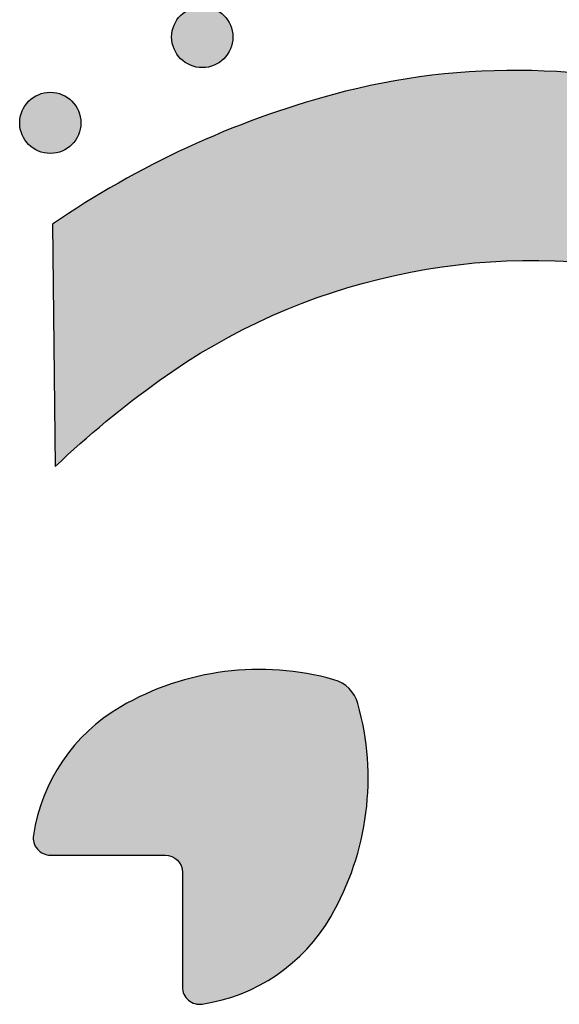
# Model space of a CAD drawing. Header units: millimetres. Extents: x -3873 to -97, y 912 to 4165.
# Tile 521 of 656: x -1880 to -1849, y 3135 to 3192. Entities that reach past the tile are written whole.
import ezdxf

# ---------------------------------------------------------------- set-up
doc = ezdxf.new("R2010")
doc.units = ezdxf.units.MM
doc.layers.add('pattern', color=7, linetype='Continuous', true_color=0x000000)

msp = doc.modelspace()

# ---------------------------------------------------------------- hatches: boundary and pattern name
at = {"layer": 'pattern'}
for points in [[(-1868.145, 3192.376), (-1868.173, 3192.404), (-1868.202, 3192.431), (-1868.232, 3192.458), (-1868.263, 3192.484), (-1868.295, 3192.51), (-1868.327, 3192.535), (-1868.36, 3192.56), (-1868.395, 3192.584), (-1868.429, 3192.607), (-1868.465, 3192.63), (-1868.502, 3192.652), (-1868.539, 3192.673), (-1868.577, 3192.694), (-1868.616, 3192.713), (-1868.655, 3192.732), (-1868.695, 3192.75), (-1868.736, 3192.767), (-1868.777, 3192.783), (-1868.819, 3192.798), (-1868.862, 3192.812), (-1868.905, 3192.825), (-1868.948, 3192.837), (-1868.992, 3192.848), (-1869.036, 3192.858), (-1869.081, 3192.867), (-1869.126, 3192.875), (-1869.171, 3192.881), (-1869.217, 3192.886), (-1869.262, 3192.891), (-1869.308, 3192.894), (-1869.354, 3192.895), (-1869.4, 3192.896), (-1869.446, 3192.895), (-1869.492, 3192.894), (-1869.538, 3192.891), (-1869.583, 3192.886), (-1869.629, 3192.881), (-1869.674, 3192.875), (-1869.719, 3192.867), (-1869.763, 3192.858), (-1869.808, 3192.848), (-1869.852, 3192.837), (-1869.895, 3192.825), (-1869.938, 3192.812), (-1869.981, 3192.798), (-1870.023, 3192.783), (-1870.064, 3192.767), (-1870.105, 3192.75), (-1870.145, 3192.732), (-1870.184, 3192.713), (-1870.223, 3192.694), (-1870.261, 3192.673), (-1870.298, 3192.652), (-1870.335, 3192.63), (-1870.37, 3192.607), (-1870.405, 3192.584), (-1870.439, 3192.56), (-1870.473, 3192.535), (-1870.505, 3192.51), (-1870.537, 3192.484), (-1870.567, 3192.458), (-1870.597, 3192.431), (-1870.626, 3192.404), (-1870.655, 3192.376), (-1870.682, 3192.348), (-1870.709, 3192.319), (-1870.736, 3192.289), (-1870.762, 3192.258), (-1870.788, 3192.227), (-1870.813, 3192.194), (-1870.838, 3192.161), (-1870.862, 3192.127), (-1870.885, 3192.092), (-1870.908, 3192.056), (-1870.93, 3192.02), (-1870.951, 3191.983), (-1870.972, 3191.945), (-1870.991, 3191.906), (-1871.01, 3191.866), (-1871.028, 3191.826), (-1871.045, 3191.786), (-1871.061, 3191.744), (-1871.077, 3191.702), (-1871.091, 3191.66), (-1871.104, 3191.617), (-1871.116, 3191.573), (-1871.127, 3191.529), (-1871.137, 3191.485), (-1871.145, 3191.441), (-1871.153, 3191.396), (-1871.159, 3191.35), (-1871.165, 3191.305), (-1871.169, 3191.259), (-1871.172, 3191.213), (-1871.174, 3191.168), (-1871.174, 3191.122), (-1871.174, 3191.076), (-1871.172, 3191.03), (-1871.169, 3190.984), (-1871.165, 3190.938), (-1871.159, 3190.893), (-1871.153, 3190.848), (-1871.145, 3190.803), (-1871.137, 3190.758), (-1871.127, 3190.714), (-1871.116, 3190.67), (-1871.104, 3190.626), (-1871.091, 3190.583), (-1871.077, 3190.541), (-1871.061, 3190.499), (-1871.045, 3190.458), (-1871.028, 3190.417), (-1871.01, 3190.377), (-1870.991, 3190.337), (-1870.972, 3190.299), (-1870.951, 3190.261), (-1870.93, 3190.223), (-1870.908, 3190.187), (-1870.885, 3190.151), (-1870.862, 3190.116), (-1870.838, 3190.082), (-1870.813, 3190.049), (-1870.788, 3190.016), (-1870.762, 3189.985), (-1870.736, 3189.954), (-1870.709, 3189.924), (-1870.682, 3189.895), (-1870.655, 3189.867), (-1870.626, 3189.839), (-1870.597, 3189.812), (-1870.567, 3189.786), (-1870.537, 3189.759), (-1870.505, 3189.734), (-1870.473, 3189.708), (-1870.439, 3189.684), (-1870.405, 3189.66), (-1870.37, 3189.636), (-1870.335, 3189.614), (-1870.298, 3189.591), (-1870.261, 3189.57), (-1870.223, 3189.55), (-1870.184, 3189.53), (-1870.145, 3189.511), (-1870.105, 3189.493), (-1870.064, 3189.476), (-1870.023, 3189.46), (-1869.981, 3189.445), (-1869.938, 3189.431), (-1869.895, 3189.418), (-1869.852, 3189.406), (-1869.808, 3189.395), (-1869.763, 3189.385), (-1869.719, 3189.376), (-1869.674, 3189.369), (-1869.629, 3189.362), (-1869.583, 3189.357), (-1869.538, 3189.353), (-1869.492, 3189.35), (-1869.446, 3189.348), (-1869.4, 3189.347), (-1869.354, 3189.348), (-1869.308, 3189.35), (-1869.262, 3189.353), (-1869.217, 3189.357), (-1869.171, 3189.362), (-1869.126, 3189.369), (-1869.081, 3189.376), (-1869.036, 3189.385), (-1868.992, 3189.395), (-1868.948, 3189.406), (-1868.905, 3189.418), (-1868.862, 3189.431), (-1868.819, 3189.445), (-1868.777, 3189.46), (-1868.736, 3189.476), (-1868.695, 3189.493), (-1868.655, 3189.511), (-1868.616, 3189.53), (-1868.577, 3189.55), (-1868.539, 3189.57), (-1868.502, 3189.591), (-1868.465, 3189.614), (-1868.429, 3189.636), (-1868.395, 3189.66), (-1868.36, 3189.684), (-1868.327, 3189.708), (-1868.295, 3189.734), (-1868.263, 3189.759), (-1868.232, 3189.786), (-1868.202, 3189.812), (-1868.173, 3189.839), (-1868.145, 3189.867), (-1868.118, 3189.895), (-1868.091, 3189.924), (-1868.064, 3189.954), (-1868.038, 3189.985), (-1868.012, 3190.016), (-1867.987, 3190.049), (-1867.962, 3190.082), (-1867.938, 3190.116), (-1867.915, 3190.151), (-1867.892, 3190.187), (-1867.87, 3190.223), (-1867.849, 3190.261), (-1867.828, 3190.299), (-1867.808, 3190.337), (-1867.79, 3190.377), (-1867.772, 3190.417), (-1867.755, 3190.458), (-1867.738, 3190.499), (-1867.723, 3190.541), (-1867.709, 3190.583), (-1867.696, 3190.626), (-1867.684, 3190.67), (-1867.673, 3190.714), (-1867.663, 3190.758), (-1867.655, 3190.803), (-1867.647, 3190.848), (-1867.64, 3190.893), (-1867.635, 3190.938), (-1867.631, 3190.984), (-1867.628, 3191.03), (-1867.626, 3191.076), (-1867.626, 3191.122), (-1867.626, 3191.168), (-1867.628, 3191.213), (-1867.631, 3191.259), (-1867.635, 3191.305), (-1867.64, 3191.35), (-1867.647, 3191.396), (-1867.655, 3191.441), (-1867.663, 3191.485), (-1867.673, 3191.529), (-1867.684, 3191.573), (-1867.696, 3191.617), (-1867.709, 3191.66), (-1867.723, 3191.702), (-1867.738, 3191.744), (-1867.755, 3191.786), (-1867.772, 3191.826), (-1867.79, 3191.866), (-1867.808, 3191.906), (-1867.828, 3191.945), (-1867.849, 3191.983), (-1867.87, 3192.02), (-1867.892, 3192.056), (-1867.915, 3192.092), (-1867.938, 3192.127), (-1867.962, 3192.161), (-1867.987, 3192.194), (-1868.012, 3192.227), (-1868.038, 3192.258), (-1868.064, 3192.289), (-1868.091, 3192.319), (-1868.118, 3192.348)], [(-1878.087, 3180.268), (-1877.919, 3166.223), (-1876.478, 3167.548), (-1874.991, 3168.822), (-1873.461, 3170.045), (-1871.89, 3171.213), (-1871.138, 3171.739), (-1870.37, 3172.248), (-1869.586, 3172.74), (-1868.786, 3173.214), (-1867.972, 3173.67), (-1867.143, 3174.107), (-1866.301, 3174.524), (-1865.446, 3174.921), (-1864.579, 3175.296), (-1863.701, 3175.651), (-1862.812, 3175.984), (-1861.914, 3176.294), (-1861.006, 3176.581), (-1860.091, 3176.846), (-1859.169, 3177.087), (-1858.24, 3177.304), (-1857.306, 3177.498), (-1856.368, 3177.667), (-1855.427, 3177.812), (-1854.483, 3177.933), (-1853.537, 3178.029), (-1852.591, 3178.101), (-1851.645, 3178.149), (-1850.7, 3178.173), (-1849.758, 3178.173), (-1848.818, 3178.148), (-1847.883, 3178.101), (-1846.952, 3178.03), (-1846.027, 3177.936), (-1845.109, 3177.819), (-1844.198, 3177.681), (-1843.295, 3177.52), (-1843.152, 3177.492), (-1843.009, 3177.46), (-1842.865, 3177.426), (-1842.722, 3177.39), (-1842.579, 3177.35), (-1842.436, 3177.308), (-1842.293, 3177.263), (-1842.15, 3177.216), (-1842.007, 3177.165), (-1841.865, 3177.112), (-1841.723, 3177.055), (-1841.582, 3176.996), (-1841.441, 3176.935), (-1841.301, 3176.87), (-1841.162, 3176.802), (-1841.024, 3176.732), (-1840.887, 3176.659), (-1840.75, 3176.583), (-1840.615, 3176.504), (-1840.481, 3176.423), (-1840.349, 3176.339), (-1840.217, 3176.252), (-1840.088, 3176.163), (-1839.959, 3176.07), (-1839.832, 3175.976), (-1839.707, 3175.879), (-1839.584, 3175.779), (-1839.463, 3175.677), (-1839.343, 3175.572), (-1839.225, 3175.465), (-1839.11, 3175.356), (-1838.996, 3175.245), (-1838.885, 3175.132), (-1838.776, 3175.016), (-1838.669, 3174.898), (-1838.564, 3174.779), (-1838.462, 3174.657), (-1838.363, 3174.534), (-1838.265, 3174.409), (-1838.171, 3174.282), (-1838.079, 3174.154), (-1837.989, 3174.024), (-1837.902, 3173.892), (-1837.818, 3173.76), (-1837.737, 3173.626), (-1837.658, 3173.491), (-1837.582, 3173.354), (-1837.509, 3173.217), (-1837.439, 3173.079), (-1837.371, 3172.94), (-1837.307, 3172.8), (-1837.245, 3172.659), (-1837.186, 3172.518), (-1837.129, 3172.376), (-1837.076, 3172.234), (-1837.026, 3172.091), (-1836.978, 3171.949), (-1836.933, 3171.806), (-1836.891, 3171.662), (-1836.851, 3171.519), (-1836.815, 3171.376), (-1836.781, 3171.232), (-1836.75, 3171.089), (-1836.721, 3170.947), (-1836.561, 3170.043), (-1836.422, 3169.132), (-1836.305, 3168.214), (-1836.211, 3167.289), (-1836.14, 3166.358), (-1836.093, 3165.423), (-1836.069, 3164.483), (-1836.068, 3163.541), (-1836.092, 3162.596), (-1836.14, 3161.65), (-1836.212, 3160.704), (-1836.308, 3159.759), (-1836.429, 3158.814), (-1836.574, 3157.873), (-1836.744, 3156.935), (-1836.937, 3156.001), (-1837.154, 3155.072), (-1837.395, 3154.15), (-1837.66, 3153.235), (-1837.947, 3152.327), (-1838.258, 3151.429), (-1838.59, 3150.54), (-1838.945, 3149.662), (-1839.321, 3148.795), (-1839.717, 3147.94), (-1840.134, 3147.098), (-1840.571, 3146.27), (-1841.027, 3145.455), (-1841.501, 3144.656), (-1841.993, 3143.871), (-1842.503, 3143.103), (-1843.028, 3142.351), (-1844.196, 3140.781), (-1845.419, 3139.25), (-1846.693, 3137.763), (-1848.018, 3136.322), (-1833.973, 3136.154), (-1833.348, 3137.086), (-1832.742, 3138.032), (-1832.155, 3138.993), (-1831.587, 3139.966), (-1831.04, 3140.952), (-1830.513, 3141.95), (-1830.007, 3142.96), (-1829.523, 3143.98), (-1829.06, 3145.01), (-1828.619, 3146.049), (-1828.201, 3147.097), (-1827.805, 3148.153), (-1827.431, 3149.216), (-1827.081, 3150.286), (-1826.753, 3151.361), (-1826.449, 3152.441), (-1826.268, 3153.135), (-1826.099, 3153.834), (-1825.942, 3154.538), (-1825.797, 3155.245), (-1825.665, 3155.957), (-1825.545, 3156.672), (-1825.439, 3157.39), (-1825.345, 3158.112), (-1825.263, 3158.835), (-1825.195, 3159.561), (-1825.141, 3160.289), (-1825.099, 3161.018), (-1825.07, 3161.749), (-1825.055, 3162.48), (-1825.053, 3163.211), (-1825.064, 3163.943), (-1825.089, 3164.674), (-1825.127, 3165.405), (-1825.178, 3166.134), (-1825.242, 3166.862), (-1825.32, 3167.588), (-1825.41, 3168.312), (-1825.514, 3169.034), (-1825.63, 3169.753), (-1825.76, 3170.469), (-1825.902, 3171.181), (-1826.056, 3171.889), (-1826.223, 3172.594), (-1826.402, 3173.293), (-1826.594, 3173.988), (-1826.797, 3174.678), (-1827.012, 3175.363), (-1827.181, 3175.861), (-1827.366, 3176.357), (-1827.566, 3176.851), (-1827.781, 3177.342), (-1828.012, 3177.828), (-1828.259, 3178.31), (-1828.52, 3178.787), (-1828.796, 3179.258), (-1829.088, 3179.721), (-1829.394, 3180.178), (-1829.714, 3180.626), (-1830.049, 3181.066), (-1830.396, 3181.496), (-1830.758, 3181.916), (-1831.132, 3182.325), (-1831.518, 3182.723), (-1831.916, 3183.109), (-1832.325, 3183.483), (-1832.745, 3183.845), (-1833.176, 3184.193), (-1833.615, 3184.527), (-1834.063, 3184.847), (-1834.52, 3185.153), (-1834.984, 3185.445), (-1835.454, 3185.721), (-1835.931, 3185.983), (-1836.413, 3186.229), (-1836.9, 3186.46), (-1837.39, 3186.675), (-1837.884, 3186.875), (-1838.38, 3187.06), (-1838.879, 3187.229), (-1839.563, 3187.444), (-1840.253, 3187.647), (-1840.948, 3187.839), (-1841.648, 3188.018), (-1842.352, 3188.185), (-1843.06, 3188.339), (-1843.772, 3188.481), (-1844.488, 3188.611), (-1845.207, 3188.727), (-1845.929, 3188.831), (-1846.653, 3188.921), (-1847.379, 3188.999), (-1848.107, 3189.063), (-1848.837, 3189.114), (-1849.567, 3189.152), (-1850.298, 3189.177), (-1851.03, 3189.188), (-1851.761, 3189.186), (-1852.493, 3189.171), (-1853.223, 3189.142), (-1853.952, 3189.101), (-1854.68, 3189.046), (-1855.406, 3188.978), (-1856.129, 3188.897), (-1856.851, 3188.803), (-1857.569, 3188.696), (-1858.284, 3188.576), (-1858.996, 3188.444), (-1859.703, 3188.299), (-1860.407, 3188.142), (-1861.106, 3187.973), (-1861.8, 3187.792), (-1862.88, 3187.488), (-1863.955, 3187.16), (-1865.025, 3186.81), (-1866.088, 3186.436), (-1867.144, 3186.04), (-1868.192, 3185.622), (-1869.231, 3185.181), (-1870.261, 3184.718), (-1871.282, 3184.234), (-1872.291, 3183.728), (-1873.289, 3183.201), (-1874.275, 3182.654), (-1875.249, 3182.087), (-1876.209, 3181.499), (-1877.155, 3180.893)], [(-1876.957, 3187.4), (-1876.985, 3187.428), (-1877.014, 3187.455), (-1877.044, 3187.482), (-1877.074, 3187.508), (-1877.106, 3187.534), (-1877.138, 3187.559), (-1877.172, 3187.584), (-1877.206, 3187.608), (-1877.241, 3187.631), (-1877.276, 3187.654), (-1877.313, 3187.676), (-1877.35, 3187.697), (-1877.388, 3187.718), (-1877.427, 3187.737), (-1877.466, 3187.756), (-1877.506, 3187.774), (-1877.547, 3187.791), (-1877.589, 3187.807), (-1877.631, 3187.822), (-1877.673, 3187.836), (-1877.716, 3187.849), (-1877.759, 3187.861), (-1877.803, 3187.872), (-1877.848, 3187.882), (-1877.892, 3187.891), (-1877.937, 3187.899), (-1877.982, 3187.905), (-1878.028, 3187.91), (-1878.074, 3187.915), (-1878.119, 3187.918), (-1878.165, 3187.919), (-1878.211, 3187.92), (-1878.257, 3187.919), (-1878.303, 3187.918), (-1878.349, 3187.915), (-1878.394, 3187.91), (-1878.44, 3187.905), (-1878.485, 3187.899), (-1878.53, 3187.891), (-1878.575, 3187.882), (-1878.619, 3187.872), (-1878.663, 3187.861), (-1878.706, 3187.849), (-1878.749, 3187.836), (-1878.792, 3187.822), (-1878.834, 3187.807), (-1878.875, 3187.791), (-1878.916, 3187.774), (-1878.956, 3187.756), (-1878.995, 3187.737), (-1879.034, 3187.718), (-1879.072, 3187.697), (-1879.109, 3187.676), (-1879.146, 3187.654), (-1879.182, 3187.631), (-1879.217, 3187.608), (-1879.251, 3187.584), (-1879.284, 3187.559), (-1879.316, 3187.534), (-1879.348, 3187.508), (-1879.379, 3187.482), (-1879.409, 3187.455), (-1879.438, 3187.428), (-1879.466, 3187.4), (-1879.493, 3187.372), (-1879.521, 3187.343), (-1879.547, 3187.313), (-1879.573, 3187.282), (-1879.599, 3187.251), (-1879.624, 3187.218), (-1879.649, 3187.185), (-1879.673, 3187.151), (-1879.697, 3187.116), (-1879.719, 3187.08), (-1879.741, 3187.044), (-1879.763, 3187.007), (-1879.783, 3186.969), (-1879.803, 3186.93), (-1879.822, 3186.89), (-1879.84, 3186.85), (-1879.857, 3186.81), (-1879.873, 3186.768), (-1879.888, 3186.726), (-1879.902, 3186.684), (-1879.915, 3186.641), (-1879.927, 3186.597), (-1879.938, 3186.554), (-1879.948, 3186.509), (-1879.957, 3186.465), (-1879.964, 3186.42), (-1879.971, 3186.374), (-1879.976, 3186.329), (-1879.98, 3186.283), (-1879.983, 3186.237), (-1879.985, 3186.192), (-1879.986, 3186.146), (-1879.985, 3186.1), (-1879.983, 3186.054), (-1879.98, 3186.008), (-1879.976, 3185.962), (-1879.971, 3185.917), (-1879.964, 3185.872), (-1879.957, 3185.827), (-1879.948, 3185.782), (-1879.938, 3185.738), (-1879.927, 3185.694), (-1879.915, 3185.65), (-1879.902, 3185.607), (-1879.888, 3185.565), (-1879.873, 3185.523), (-1879.857, 3185.482), (-1879.84, 3185.441), (-1879.822, 3185.401), (-1879.803, 3185.361), (-1879.783, 3185.323), (-1879.763, 3185.285), (-1879.741, 3185.247), (-1879.719, 3185.211), (-1879.697, 3185.175), (-1879.673, 3185.14), (-1879.649, 3185.106), (-1879.624, 3185.073), (-1879.599, 3185.04), (-1879.573, 3185.009), (-1879.547, 3184.978), (-1879.521, 3184.948), (-1879.493, 3184.919), (-1879.466, 3184.891), (-1879.438, 3184.863), (-1879.409, 3184.836), (-1879.379, 3184.81), (-1879.348, 3184.783), (-1879.316, 3184.758), (-1879.284, 3184.732), (-1879.251, 3184.708), (-1879.217, 3184.684), (-1879.182, 3184.66), (-1879.146, 3184.638), (-1879.109, 3184.615), (-1879.072, 3184.594), (-1879.034, 3184.574), (-1878.995, 3184.554), (-1878.956, 3184.535), (-1878.916, 3184.517), (-1878.875, 3184.5), (-1878.834, 3184.484), (-1878.792, 3184.469), (-1878.749, 3184.455), (-1878.706, 3184.442), (-1878.663, 3184.43), (-1878.619, 3184.419), (-1878.575, 3184.409), (-1878.53, 3184.4), (-1878.485, 3184.393), (-1878.44, 3184.386), (-1878.394, 3184.381), (-1878.349, 3184.377), (-1878.303, 3184.374), (-1878.257, 3184.372), (-1878.211, 3184.371), (-1878.165, 3184.372), (-1878.119, 3184.374), (-1878.074, 3184.377), (-1878.028, 3184.381), (-1877.982, 3184.386), (-1877.937, 3184.393), (-1877.892, 3184.4), (-1877.848, 3184.409), (-1877.803, 3184.419), (-1877.759, 3184.43), (-1877.716, 3184.442), (-1877.673, 3184.455), (-1877.631, 3184.469), (-1877.589, 3184.484), (-1877.547, 3184.5), (-1877.506, 3184.517), (-1877.466, 3184.535), (-1877.427, 3184.554), (-1877.388, 3184.574), (-1877.35, 3184.594), (-1877.313, 3184.615), (-1877.276, 3184.638), (-1877.241, 3184.66), (-1877.206, 3184.684), (-1877.172, 3184.708), (-1877.138, 3184.732), (-1877.106, 3184.758), (-1877.074, 3184.783), (-1877.044, 3184.81), (-1877.014, 3184.836), (-1876.985, 3184.863), (-1876.957, 3184.891), (-1876.929, 3184.919), (-1876.902, 3184.948), (-1876.875, 3184.978), (-1876.849, 3185.009), (-1876.823, 3185.04), (-1876.798, 3185.073), (-1876.773, 3185.106), (-1876.749, 3185.14), (-1876.726, 3185.175), (-1876.703, 3185.211), (-1876.681, 3185.247), (-1876.66, 3185.285), (-1876.639, 3185.323), (-1876.62, 3185.361), (-1876.601, 3185.401), (-1876.583, 3185.441), (-1876.566, 3185.482), (-1876.55, 3185.523), (-1876.535, 3185.565), (-1876.521, 3185.607), (-1876.507, 3185.65), (-1876.495, 3185.694), (-1876.484, 3185.738), (-1876.475, 3185.782), (-1876.466, 3185.827), (-1876.458, 3185.872), (-1876.452, 3185.917), (-1876.446, 3185.962), (-1876.442, 3186.008), (-1876.439, 3186.054), (-1876.437, 3186.1), (-1876.437, 3186.146), (-1876.437, 3186.192), (-1876.439, 3186.237), (-1876.442, 3186.283), (-1876.446, 3186.329), (-1876.452, 3186.374), (-1876.458, 3186.42), (-1876.466, 3186.465), (-1876.475, 3186.509), (-1876.484, 3186.554), (-1876.495, 3186.597), (-1876.507, 3186.641), (-1876.521, 3186.684), (-1876.535, 3186.726), (-1876.55, 3186.768), (-1876.566, 3186.81), (-1876.583, 3186.85), (-1876.601, 3186.89), (-1876.62, 3186.93), (-1876.639, 3186.969), (-1876.66, 3187.007), (-1876.681, 3187.044), (-1876.703, 3187.08), (-1876.726, 3187.116), (-1876.749, 3187.151), (-1876.773, 3187.185), (-1876.798, 3187.218), (-1876.823, 3187.251), (-1876.849, 3187.282), (-1876.875, 3187.313), (-1876.902, 3187.343), (-1876.929, 3187.372)], [(-1879.188, 3144.84), (-1879.192, 3144.814), (-1879.195, 3144.788), (-1879.197, 3144.762), (-1879.198, 3144.735), (-1879.199, 3144.709), (-1879.199, 3144.682), (-1879.199, 3144.655), (-1879.197, 3144.628), (-1879.195, 3144.601), (-1879.192, 3144.574), (-1879.189, 3144.547), (-1879.185, 3144.521), (-1879.18, 3144.494), (-1879.174, 3144.467), (-1879.167, 3144.441), (-1879.16, 3144.414), (-1879.152, 3144.388), (-1879.144, 3144.362), (-1879.134, 3144.337), (-1879.124, 3144.311), (-1879.114, 3144.286), (-1879.102, 3144.262), (-1879.09, 3144.237), (-1879.078, 3144.213), (-1879.064, 3144.19), (-1879.051, 3144.167), (-1879.036, 3144.144), (-1879.022, 3144.122), (-1879.006, 3144.101), (-1878.99, 3144.08), (-1878.974, 3144.059), (-1878.957, 3144.039), (-1878.94, 3144.019), (-1878.922, 3144), (-1878.903, 3143.981), (-1878.884, 3143.963), (-1878.865, 3143.945), (-1878.845, 3143.927), (-1878.824, 3143.91), (-1878.802, 3143.894), (-1878.781, 3143.878), (-1878.758, 3143.862), (-1878.736, 3143.847), (-1878.713, 3143.833), (-1878.689, 3143.82), (-1878.665, 3143.806), (-1878.641, 3143.794), (-1878.616, 3143.782), (-1878.591, 3143.771), (-1878.566, 3143.761), (-1878.54, 3143.751), (-1878.515, 3143.742), (-1878.489, 3143.734), (-1878.463, 3143.727), (-1878.436, 3143.72), (-1878.41, 3143.714), (-1878.384, 3143.709), (-1878.357, 3143.704), (-1878.331, 3143.7), (-1878.304, 3143.697), (-1878.278, 3143.694), (-1878.252, 3143.693), (-1878.225, 3143.692), (-1878.199, 3143.691), (-1871.55, 3143.691), (-1871.528, 3143.691), (-1871.505, 3143.69), (-1871.483, 3143.689), (-1871.46, 3143.687), (-1871.437, 3143.685), (-1871.414, 3143.682), (-1871.391, 3143.679), (-1871.368, 3143.675), (-1871.345, 3143.67), (-1871.321, 3143.665), (-1871.298, 3143.659), (-1871.275, 3143.653), (-1871.251, 3143.646), (-1871.228, 3143.638), (-1871.205, 3143.63), (-1871.182, 3143.621), (-1871.159, 3143.612), (-1871.136, 3143.602), (-1871.113, 3143.591), (-1871.091, 3143.58), (-1871.068, 3143.568), (-1871.046, 3143.555), (-1871.024, 3143.542), (-1871.003, 3143.528), (-1870.981, 3143.514), (-1870.96, 3143.499), (-1870.94, 3143.484), (-1870.92, 3143.468), (-1870.9, 3143.451), (-1870.88, 3143.434), (-1870.861, 3143.417), (-1870.843, 3143.398), (-1870.825, 3143.38), (-1870.807, 3143.361), (-1870.79, 3143.341), (-1870.773, 3143.322), (-1870.757, 3143.301), (-1870.742, 3143.281), (-1870.727, 3143.26), (-1870.713, 3143.239), (-1870.699, 3143.217), (-1870.686, 3143.195), (-1870.673, 3143.173), (-1870.662, 3143.151), (-1870.65, 3143.128), (-1870.64, 3143.105), (-1870.629, 3143.082), (-1870.62, 3143.059), (-1870.611, 3143.036), (-1870.603, 3143.013), (-1870.595, 3142.99), (-1870.588, 3142.967), (-1870.582, 3142.943), (-1870.576, 3142.92), (-1870.571, 3142.897), (-1870.567, 3142.873), (-1870.562, 3142.85), (-1870.559, 3142.827), (-1870.556, 3142.804), (-1870.554, 3142.781), (-1870.552, 3142.758), (-1870.551, 3142.736), (-1870.55, 3142.714), (-1870.55, 3142.691), (-1870.55, 3136.042), (-1870.549, 3136.016), (-1870.548, 3135.99), (-1870.547, 3135.963), (-1870.544, 3135.937), (-1870.541, 3135.91), (-1870.537, 3135.884), (-1870.533, 3135.857), (-1870.527, 3135.831), (-1870.521, 3135.805), (-1870.514, 3135.778), (-1870.507, 3135.752), (-1870.499, 3135.726), (-1870.49, 3135.701), (-1870.48, 3135.675), (-1870.47, 3135.65), (-1870.459, 3135.625), (-1870.447, 3135.6), (-1870.435, 3135.576), (-1870.422, 3135.552), (-1870.408, 3135.529), (-1870.394, 3135.505), (-1870.379, 3135.483), (-1870.363, 3135.46), (-1870.347, 3135.439), (-1870.331, 3135.417), (-1870.314, 3135.397), (-1870.296, 3135.376), (-1870.278, 3135.357), (-1870.26, 3135.338), (-1870.241, 3135.319), (-1870.222, 3135.301), (-1870.202, 3135.284), (-1870.182, 3135.267), (-1870.162, 3135.251), (-1870.141, 3135.235), (-1870.119, 3135.22), (-1870.097, 3135.205), (-1870.074, 3135.19), (-1870.051, 3135.177), (-1870.028, 3135.163), (-1870.004, 3135.151), (-1869.979, 3135.139), (-1869.955, 3135.128), (-1869.93, 3135.117), (-1869.904, 3135.107), (-1869.879, 3135.098), (-1869.853, 3135.089), (-1869.827, 3135.081), (-1869.8, 3135.074), (-1869.774, 3135.067), (-1869.747, 3135.062), (-1869.721, 3135.057), (-1869.694, 3135.052), (-1869.667, 3135.049), (-1869.64, 3135.046), (-1869.613, 3135.044), (-1869.586, 3135.043), (-1869.559, 3135.042), (-1869.532, 3135.042), (-1869.506, 3135.043), (-1869.479, 3135.044), (-1869.453, 3135.047), (-1869.427, 3135.049), (-1869.401, 3135.053), (-1869.122, 3135.099), (-1868.843, 3135.153), (-1868.564, 3135.214), (-1868.286, 3135.284), (-1868.008, 3135.362), (-1867.731, 3135.447), (-1867.456, 3135.541), (-1867.182, 3135.643), (-1866.91, 3135.753), (-1866.641, 3135.871), (-1866.375, 3135.996), (-1866.112, 3136.13), (-1865.852, 3136.271), (-1865.596, 3136.419), (-1865.344, 3136.575), (-1865.097, 3136.738), (-1864.854, 3136.908), (-1864.617, 3137.085), (-1864.385, 3137.268), (-1864.158, 3137.458), (-1863.937, 3137.654), (-1863.722, 3137.855), (-1863.514, 3138.062), (-1863.312, 3138.274), (-1863.116, 3138.491), (-1862.928, 3138.713), (-1862.746, 3138.939), (-1862.572, 3139.168), (-1862.405, 3139.402), (-1862.245, 3139.639), (-1862.092, 3139.878), (-1861.947, 3140.121), (-1861.755, 3140.461), (-1861.571, 3140.807), (-1861.394, 3141.158), (-1861.226, 3141.516), (-1861.066, 3141.879), (-1860.914, 3142.247), (-1860.771, 3142.62), (-1860.638, 3142.998), (-1860.513, 3143.38), (-1860.398, 3143.765), (-1860.292, 3144.154), (-1860.196, 3144.547), (-1860.11, 3144.942), (-1860.033, 3145.339), (-1859.967, 3145.739), (-1859.911, 3146.14), (-1859.865, 3146.543), (-1859.829, 3146.946), (-1859.804, 3147.35), (-1859.789, 3147.754), (-1859.783, 3148.158), (-1859.789, 3148.561), (-1859.804, 3148.964), (-1859.829, 3149.364), (-1859.864, 3149.763), (-1859.909, 3150.16), (-1859.964, 3150.555), (-1860.029, 3150.946), (-1860.102, 3151.335), (-1860.185, 3151.72), (-1860.277, 3152.101), (-1860.378, 3152.478), (-1860.395, 3152.536), (-1860.415, 3152.595), (-1860.436, 3152.654), (-1860.46, 3152.712), (-1860.485, 3152.77), (-1860.513, 3152.827), (-1860.542, 3152.884), (-1860.573, 3152.94), (-1860.606, 3152.995), (-1860.641, 3153.05), (-1860.678, 3153.103), (-1860.717, 3153.155), (-1860.758, 3153.206), (-1860.8, 3153.256), (-1860.844, 3153.305), (-1860.889, 3153.352), (-1860.936, 3153.397), (-1860.985, 3153.441), (-1861.035, 3153.483), (-1861.086, 3153.524), (-1861.138, 3153.563), (-1861.191, 3153.6), (-1861.246, 3153.635), (-1861.301, 3153.668), (-1861.357, 3153.699), (-1861.414, 3153.729), (-1861.471, 3153.756), (-1861.529, 3153.781), (-1861.587, 3153.805), (-1861.646, 3153.826), (-1861.705, 3153.846), (-1861.764, 3153.863), (-1862.141, 3153.964), (-1862.522, 3154.056), (-1862.907, 3154.139), (-1863.295, 3154.213), (-1863.686, 3154.277), (-1864.081, 3154.332), (-1864.478, 3154.377), (-1864.877, 3154.412), (-1865.277, 3154.437), (-1865.68, 3154.453), (-1866.083, 3154.458), (-1866.487, 3154.453), (-1866.891, 3154.437), (-1867.295, 3154.412), (-1867.698, 3154.376), (-1868.101, 3154.33), (-1868.502, 3154.274), (-1868.902, 3154.208), (-1869.299, 3154.132), (-1869.694, 3154.045), (-1870.087, 3153.949), (-1870.476, 3153.844), (-1870.862, 3153.728), (-1871.243, 3153.604), (-1871.621, 3153.47), (-1871.994, 3153.327), (-1872.362, 3153.175), (-1872.725, 3153.015), (-1873.083, 3152.847), (-1873.435, 3152.67), (-1873.781, 3152.486), (-1874.12, 3152.294), (-1874.363, 3152.149), (-1874.603, 3151.997), (-1874.839, 3151.837), (-1875.073, 3151.669), (-1875.303, 3151.495), (-1875.528, 3151.313), (-1875.75, 3151.125), (-1875.967, 3150.929), (-1876.179, 3150.727), (-1876.386, 3150.519), (-1876.587, 3150.304), (-1876.783, 3150.083), (-1876.973, 3149.857), (-1877.156, 3149.624), (-1877.333, 3149.387), (-1877.503, 3149.144), (-1877.666, 3148.897), (-1877.822, 3148.645), (-1877.97, 3148.389), (-1878.111, 3148.129), (-1878.245, 3147.866), (-1878.37, 3147.6), (-1878.488, 3147.331), (-1878.598, 3147.059), (-1878.7, 3146.786), (-1878.794, 3146.51), (-1878.88, 3146.233), (-1878.957, 3145.956), (-1879.027, 3145.677), (-1879.089, 3145.398), (-1879.142, 3145.119)]]:
    msp.add_hatch(color=256, dxfattribs=at).paths.add_polyline_path(points, flags=0)

# ---------------------------------------------------------------- linework, layer by layer
for p, q in [((-1878.087, 3180.268), (-1877.919, 3166.223)), ((-1878.199, 3143.691), (-1871.55, 3143.691)), ((-1870.55, 3142.691), (-1870.55, 3136.042))]:
    msp.add_line(p, q, dxfattribs=at)
for centre in [(-1869.4, 3191.122), (-1878.211, 3186.146)]:
    msp.add_circle(centre, 1.774, dxfattribs=at)
for centre, radius, start, end in [((-1851.287, 3148.923), 40.266, 72.0512, 105.1347), ((-1847.845, 3136.197), 53.449, 105.1347, 124.4586), ((-1866.085, 3138.453), 16.004, 74.3346, 120.1372), ((-1862.304, 3151.937), 2, 15.6654, 74.3346), ((-1875.788, 3148.156), 16.004, 329.8628, 15.6654), ((-1868.894, 3143.291), 10.41, 120.1372, 171.4433), ((-1878.199, 3144.691), 1, 171.4433, 270), ((-1870.95, 3145.347), 10.41, 278.5567, 329.8628), ((-1869.55, 3136.042), 1, 180, 278.5567)]:
    msp.add_arc(centre, radius, start, end, dxfattribs=at)
at = {"layer": 'pattern', "extrusion": (0, 0, -1)}
for centre, radius, start, end in [((1850.242, 3141.041), 37.135, 54.3412, 100.7828), ((1838.783, 3125.07), 56.792, 46.4394, 54.3412), ((1871.55, 3142.691), 1, 90, 180)]:
    msp.add_arc(centre, radius, start, end, dxfattribs=at)

doc.saveas('drawing.dxf')
